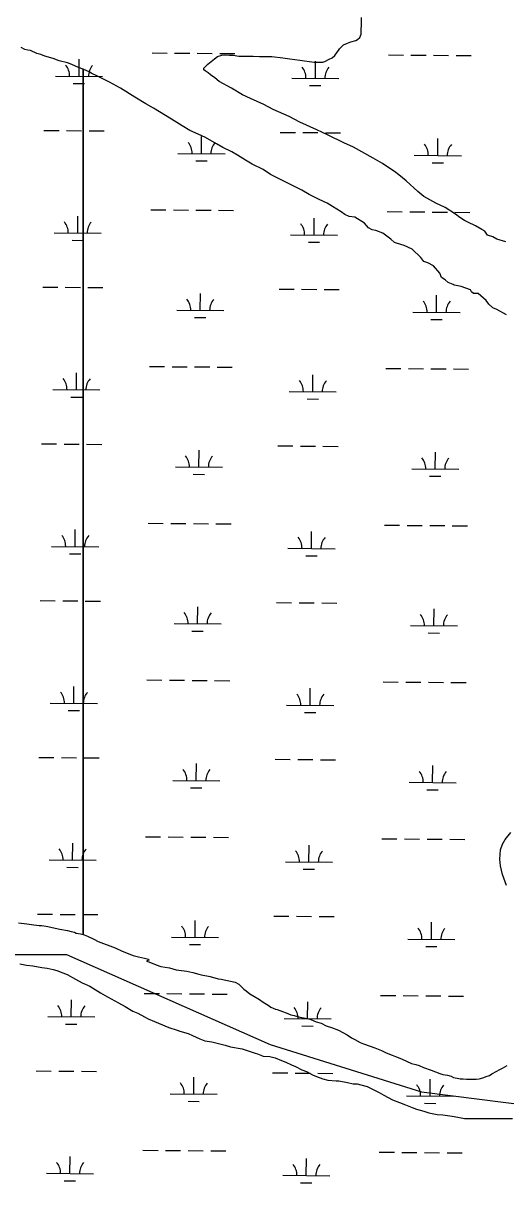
# Model space of a CAD drawing. Extents: x 3271442 to 3309282, y 752266 to 777610.
# Drawn here: x 3300185 to 3301210, y 766165 to 768626 of the extents above; entities that cross this region are included whole.
import ezdxf

# ---------------------------------------------------------------- set-up
doc = ezdxf.new("R2010")
doc.units = 0
for name, color, linetype in [('V-SITE-VEGE', 7, 'Continuous'), ('V-UTIL-LINE', 7, 'Continuous'), ('V-WETL-SWMP', 7, 'Continuous')]:
    doc.layers.add(name, color=color, linetype=linetype)

msp = doc.modelspace()

# ---------------------------------------------------------------- linework, layer by layer
at = {"layer": 'V-SITE-VEGE'}
for points in [[(3301210.4, 768162), (3301191.4, 768167.8), (3301182.3, 768172.8), (3301171.5, 768176.1), (3301165.7, 768184.4), (3301159.1, 768187.7), (3301145.9, 768196), (3301129.3, 768203.5), (3301122.7, 768206.8), (3301112.8, 768213.5), (3301103.6, 768220.9), (3301081.3, 768235), (3301061.4, 768244.2), (3301035.8, 768258.3), (3301023.4, 768269), (3300998.5, 768291.4), (3300982.8, 768303.9), (3300973.7, 768311.3), (3300955.5, 768323), (3300948.1, 768327.9), (3300928.2, 768339.5), (3300886.8, 768362.8), (3300866.1, 768371.9), (3300833, 768388.5), (3300809, 768399.3), (3300772.6, 768415.9), (3300750.2, 768427.5), (3300716.3, 768442.5), (3300696.4, 768453.3), (3300668.3, 768465.7), (3300650.9, 768474), (3300627.7, 768488.1), (3300601.2, 768502.2), (3300592.1, 768509.7), (3300583, 768516.3), (3300578, 768520.5), (3300571.4, 768524.6), (3300568.9, 768527.1), (3300568.9, 768530.4), (3300577.2, 768538.7), (3300591.3, 768550.3), (3300598, 768555.2), (3300607.1, 768557.7), (3300613.7, 768558.5), (3300623.6, 768557.7), (3300631.1, 768557.7), (3300643.5, 768556), (3300673.3, 768556), (3300687.4, 768555.1), (3300713.1, 768555.1), (3300736.3, 768552.6), (3300751.2, 768550.1), (3300772.7, 768547.6), (3300803.3, 768543.4), (3300821.6, 768543.4), (3300825.7, 768544.2), (3300834.8, 768549.2), (3300841.5, 768552.5), (3300847.3, 768557.5), (3300852.2, 768564.1), (3300854.7, 768568.2), (3300857.2, 768571.5), (3300865.5, 768579.8), (3300873.8, 768583.1), (3300881.2, 768586.4), (3300892, 768588.9), (3300895.3, 768591.4), (3300900.3, 768595.5), (3300902.8, 768602.9), (3300902.8, 768608.7), (3300903.6, 768625.3), (3300903.7, 768637.7)], [(3300175.3, 766716.4), (3300193.1, 766714.3), (3300208.1, 766712.3), (3300219, 766710.9), (3300224.4, 766710.9), (3300234, 766709.5), (3300263.3, 766703.3), (3300279.6, 766700.6), (3300287.1, 766698.5), (3300293.9, 766696.5), (3300298, 766694.4), (3300306.9, 766693.1), (3300312.3, 766691.6), (3300312.3, 768528.6), (3300302.4, 768531.9), (3300288.4, 768538.5), (3300279.3, 768541.9), (3300261.9, 768546), (3300248.6, 768551), (3300231.2, 768556), (3300223, 768559.3), (3300213.9, 768561.8), (3300200.6, 768567.6), (3300194.8, 768568.5), (3300189, 768570.1), (3300180.7, 768574.3)], [(3300312.3, 768528.6), (3300312.3, 766691.6), (3300314.4, 766691), (3300321.9, 766688.3), (3300335.5, 766682.1), (3300344.4, 766677.3), (3300380.5, 766663.7), (3300395.5, 766656.8), (3300418.6, 766647.3), (3300430.2, 766644.5), (3300443.2, 766641.8), (3300451.3, 766639.7), (3300452, 766637.7), (3300450, 766637), (3300447.2, 766635), (3300452, 766633.6), (3300467.7, 766627.5), (3300477.2, 766624), (3300495.6, 766621.3), (3300509.9, 766617.2), (3300533.1, 766613.7), (3300545.4, 766611), (3300558.3, 766607.6), (3300566.5, 766605.5), (3300575.4, 766604.2), (3300582.2, 766602.8), (3300599.2, 766598), (3300606, 766597.3), (3300625.8, 766592.5), (3300635.3, 766590.5), (3300643.5, 766586.4), (3300653.7, 766576.1), (3300658.5, 766572), (3300666.7, 766565.9), (3300674.8, 766561.1), (3300687.1, 766553.6), (3300694.6, 766548.1), (3300705.5, 766542), (3300710.9, 766537.9), (3300721.2, 766533.1), (3300724.6, 766532.4), (3300736.2, 766528.3), (3300743.6, 766525.6), (3300753.9, 766521.5), (3300760.7, 766520.1), (3300773, 766516.7), (3300789.3, 766513.3), (3300796.1, 766511.2), (3300807.7, 766506.4), (3300817.9, 766503.7), (3300828.8, 766498.2), (3300839.7, 766494.8), (3300854.7, 766488.7), (3300864.3, 766483.9), (3300873.1, 766479.1), (3300882.7, 766472.3), (3300889.5, 766468.9), (3300901, 766462.7), (3300907.9, 766460), (3300922.2, 766455.2), (3300931.7, 766451.1), (3300946, 766445.6), (3300956.2, 766440.8), (3300968.5, 766436.1), (3300976, 766432.6), (3300988.9, 766427.8), (3301010.1, 766418.3), (3301018.9, 766415.6), (3301026.4, 766413.5), (3301035.3, 766409.4), (3301051.6, 766403.9), (3301070, 766397.1), (3301076.2, 766395), (3301086.4, 766393), (3301093.9, 766390.9), (3301099.3, 766388.2), (3301110.2, 766386.1), (3301113, 766385.5), (3301119.8, 766385.5), (3301126.6, 766384.8), (3301147, 766384.7), (3301153.9, 766385.4), (3301156.6, 766386.1), (3301163.4, 766388.1), (3301168.2, 766390.2), (3301175.7, 766392.9), (3301180.5, 766396.3), (3301191.4, 766401.7), (3301196.2, 766404.5), (3301203, 766408.5), (3301213.2, 766414)], [(3300736.2, 768292.1), (3300710.5, 768304.5), (3300694.8, 768315.3), (3300671.6, 768327), (3300657.5, 768335.2), (3300640.2, 768346), (3300628.6, 768352.7), (3300609.5, 768361.8), (3300595.5, 768370.1), (3300572.3, 768383.4), (3300556.6, 768390), (3300539.2, 768398.3), (3300522.6, 768408.3), (3300500.3, 768422.4), (3300462.2, 768445.6), (3300445.6, 768454.7), (3300422.5, 768468.8), (3300391.8, 768487.9), (3300368.7, 768500.4), (3300361.2, 768504.5), (3300343, 768513.6), (3300329.8, 768519.5), (3300326.5, 768521.9), (3300312.4, 768528.6), (3300312.3, 768528.6)], [(3301211.3, 768006.7), (3301191.4, 768018.3), (3301182.3, 768021.6), (3301174, 768029.9), (3301168.2, 768037.4), (3301151.7, 768052.3), (3301141.7, 768052.3), (3301137.6, 768055.6), (3301135.1, 768059.8), (3301115.3, 768067.2), (3301104.5, 768068.9), (3301100.4, 768069.8), (3301098.7, 768071.4), (3301087.9, 768075.6), (3301081.3, 768081.4), (3301073.9, 768086.3), (3301069.7, 768095.5), (3301056.5, 768111.2), (3301044.9, 768117), (3301035.8, 768120.3), (3301030, 768128.6), (3301011, 768146), (3300994.4, 768154.3), (3300977.9, 768159.3), (3300973.7, 768160.2), (3300966.3, 768167.6), (3300948.9, 768180.1), (3300934, 768185.9), (3300926.6, 768187.5), (3300918.3, 768191.7), (3300910, 768201.6), (3300889.3, 768214.1), (3300877.7, 768215.8), (3300868.6, 768219.9), (3300860.3, 768225.7), (3300842.1, 768236.5), (3300830.5, 768244), (3300814, 768251.4), (3300792.5, 768262.2), (3300776.7, 768271.3), (3300752.7, 768283.8), (3300736.2, 768292.1)], [(3301211.3, 766795.7), (3301203.2, 766819.3), (3301198.6, 766837.4), (3301197.7, 766851.7), (3301198.8, 766871.7), (3301203.1, 766883.4), (3301209, 766893.3), (3301220.5, 766908.3)], [(3300177.8, 766629.8), (3300192.1, 766627.1), (3300205.8, 766625), (3300224.8, 766621.6), (3300236.4, 766620.2), (3300248.7, 766617.5), (3300256.9, 766615.4), (3300269.1, 766610.7)], [(3300269.1, 766610.7), (3300278.7, 766606.6), (3300296.4, 766597), (3300310.7, 766589.5), (3300327.1, 766582), (3300349.5, 766568.3), (3300364.5, 766559.4), (3300387.7, 766547.1), (3300402, 766538.9), (3300418.3, 766529.4), (3300428.6, 766524.6), (3300442.9, 766517.1), (3300451, 766513), (3300464, 766507.5), (3300472.9, 766503.4), (3300494.7, 766494.5), (3300512.4, 766489.1), (3300517.8, 766487), (3300535.5, 766481.5), (3300545.1, 766477.4), (3300560.1, 766470.6), (3300571, 766466.5), (3300586, 766463.8), (3300596.9, 766461), (3300613.9, 766456.9), (3300625.5, 766453.5), (3300650, 766449.4), (3300665, 766444.6), (3300678, 766439.8), (3300682.7, 766438.4), (3300689.6, 766435.7), (3300691.6, 766435), (3300695, 766433.7), (3300709.3, 766433), (3300720.2, 766430.2), (3300733.8, 766424.1), (3300742.7, 766420.6), (3300755, 766415.2), (3300763.8, 766411.8), (3300776.8, 766404.9), (3300787, 766400.8), (3300799.9, 766394), (3300808.1, 766390.6), (3300821.7, 766385.8), (3300832, 766382.4), (3300849.7, 766381), (3300855.8, 766381), (3300874.2, 766377.6), (3300885.8, 766374.8), (3300894.7, 766374.8), (3300902.2, 766372.8), (3300915.8, 766369.3), (3300925.3, 766364.6), (3300941, 766356.4), (3300951.2, 766350.9), (3300969.6, 766341.3), (3300984.6, 766335.2), (3300996.9, 766330.4), (3301011.2, 766324.9), (3301020.7, 766321.5), (3301036.4, 766316.7), (3301046.6, 766313.3), (3301064.3, 766309.9), (3301076.6, 766309.2), (3301096.4, 766306.4), (3301108, 766304.4), (3301122.3, 766301.6), (3301160.4, 766301.6), (3301224.5, 766301.5)]]:
    msp.add_lwpolyline(points, dxfattribs=at)
at = {"layer": 'V-UTIL-LINE'}
msp.add_lwpolyline([(3298497.6, 766669.4), (3299624.5, 766649.3), (3300277.5, 766649.3), (3300709.5, 766458.4), (3301030.9, 766357.9), (3301272, 766327.8), (3301593.5, 766368), (3301945.1, 766408.2), (3302296.7, 766448.3), (3302628.2, 766478.5), (3303421.8, 766729.6), (3304054.7, 766930.5), (3304968.8, 767201.8), (3305370.6, 767332.4), (3306174.3, 767623.7), (3306515.8, 767724.1), (3306837.3, 767804.5), (3307028.2, 767874.8)], dxfattribs=at)
at = {"layer": 'V-WETL-SWMP'}
for p, q in [((3300458.8, 768562.6), (3300490.8, 768562.4)), ((3300506.8, 768562.3), (3300538.8, 768562)), ((3300554.8, 768561.9), (3300586.8, 768561.6)), ((3300602.8, 768561.5), (3300634.8, 768561.2)), ((3300303.8, 768513.2), (3300304.1, 768549.2)), ((3300805.7, 768509), (3300806, 768545)), ((3300960.7, 768558.5), (3300992.7, 768558.3)), ((3301008.7, 768558.1), (3301040.7, 768557.9)), ((3301056.7, 768557.7), (3301088.7, 768557.5)), ((3301104.7, 768557.3), (3301136.7, 768557.1)), ((3300253.8, 768513.6), (3300353.8, 768512.8)), ((3300291.7, 768497.9), (3300315.7, 768497.7)), ((3300755.7, 768509.5), (3300855.7, 768508.6)), ((3300793.6, 768493.7), (3300817.6, 768493.5)), ((3300229.4, 768398.4), (3300261.4, 768398.1)), ((3300277.4, 768398), (3300309.4, 768397.7)), ((3300325.4, 768397.6), (3300357.4, 768397.3)), ((3300731.3, 768394.2), (3300763.3, 768394)), ((3300779.3, 768393.8), (3300811.3, 768393.6)), ((3300827.3, 768393.4), (3300859.3, 768393.2)), ((3300563.9, 768349.2), (3300564.2, 768385.2)), ((3301065.8, 768345), (3301066.1, 768381)), ((3300513.9, 768349.6), (3300613.9, 768348.8)), ((3301015.8, 768345.5), (3301115.8, 768344.6)), ((3300551.8, 768333.8), (3300575.8, 768333.6)), ((3301053.7, 768329.7), (3301077.7, 768329.5)), ((3300301.1, 768180.5), (3300301.4, 768216.5)), ((3300456.1, 768230), (3300488.1, 768229.7)), ((3300504.1, 768229.6), (3300536.1, 768229.3)), ((3300552.1, 768229.2), (3300584.1, 768228.9)), ((3300600.1, 768228.8), (3300632.1, 768228.5)), ((3300958, 768225.9), (3300990, 768225.6)), ((3301006, 768225.5), (3301038, 768225.2)), ((3301054, 768225.1), (3301086, 768224.8)), ((3301102, 768224.7), (3301134, 768224.4)), ((3300803, 768176.4), (3300803.2, 768212.4)), ((3300251.1, 768180.9), (3300351.1, 768180.1)), ((3300753, 768176.8), (3300853, 768176)), ((3300288.9, 768165.2), (3300312.9, 768165)), ((3300790.8, 768161.1), (3300814.8, 768160.9)), ((3300226.7, 768065.7), (3300258.7, 768065.4)), ((3300274.7, 768065.3), (3300306.7, 768065)), ((3300322.7, 768064.9), (3300354.7, 768064.6)), ((3300561.2, 768016.5), (3300561.5, 768052.5)), ((3300728.6, 768061.6), (3300760.6, 768061.3)), ((3300776.6, 768061.2), (3300808.6, 768060.9)), ((3300824.6, 768060.8), (3300856.6, 768060.5)), ((3301063, 768012.4), (3301063.3, 768048.4)), ((3300511.2, 768016.9), (3300611.2, 768016.1)), ((3300549, 768001.2), (3300573, 768001)), ((3301013, 768012.8), (3301113, 768012)), ((3301050.9, 767997), (3301074.9, 767996.8)), ((3300453.3, 767897.3), (3300485.3, 767897.1)), ((3300501.3, 767896.9), (3300533.3, 767896.7)), ((3300549.3, 767896.5), (3300581.3, 767896.3)), ((3300597.3, 767896.1), (3300629.3, 767895.9)), ((3300298.3, 767847.9), (3300298.6, 767883.9)), ((3300800.2, 767843.7), (3300800.5, 767879.7)), ((3300955.2, 767893.2), (3300987.2, 767892.9)), ((3301003.2, 767892.8), (3301035.2, 767892.5)), ((3301051.2, 767892.4), (3301083.2, 767892.1)), ((3301099.2, 767892), (3301131.2, 767891.7)), ((3300248.3, 767848.3), (3300348.3, 767847.4)), ((3300286.2, 767832.5), (3300310.2, 767832.3)), ((3300750.2, 767844.1), (3300850.2, 767843.3)), ((3300788.1, 767828.4), (3300812.1, 767828.2)), ((3300224, 767733), (3300256, 767732.8)), ((3300272, 767732.6), (3300304, 767732.4)), ((3300320, 767732.2), (3300352, 767732)), ((3300725.9, 767728.9), (3300757.9, 767728.6)), ((3300773.9, 767728.5), (3300805.9, 767728.2)), ((3300821.9, 767728.1), (3300853.9, 767727.8)), ((3300558.4, 767683.8), (3300558.7, 767719.8)), ((3301060.3, 767679.7), (3301060.6, 767715.7)), ((3300508.4, 767684.3), (3300608.4, 767683.4)), ((3301010.3, 767680.1), (3301110.3, 767679.3)), ((3300546.3, 767668.5), (3300570.3, 767668.3)), ((3301048.2, 767664.4), (3301072.2, 767664.2)), ((3300450.6, 767564.7), (3300482.6, 767564.4)), ((3300498.6, 767564.3), (3300530.6, 767564)), ((3300546.6, 767563.9), (3300578.6, 767563.6)), ((3300594.6, 767563.5), (3300626.6, 767563.2)), ((3300952.5, 767560.5), (3300984.5, 767560.3)), ((3301000.5, 767560.1), (3301032.5, 767559.9)), ((3301048.5, 767559.7), (3301080.5, 767559.5)), ((3301096.5, 767559.3), (3301128.5, 767559.1)), ((3300295.6, 767515.2), (3300295.9, 767551.2)), ((3300797.5, 767511.1), (3300797.8, 767547.1)), ((3300245.6, 767515.6), (3300345.6, 767514.8)), ((3300747.5, 767511.5), (3300847.5, 767510.6)), ((3300283.5, 767499.9), (3300307.5, 767499.7)), ((3300785.3, 767495.7), (3300809.3, 767495.5)), ((3300221.2, 767400.4), (3300253.2, 767400.1)), ((3300269.2, 767400), (3300301.2, 767399.7)), ((3300317.2, 767399.6), (3300349.2, 767399.3)), ((3300555.7, 767351.2), (3300556, 767387.2)), ((3300723.1, 767396.2), (3300755.1, 767396)), ((3300771.1, 767395.8), (3300803.1, 767395.6)), ((3300819.1, 767395.4), (3300851.1, 767395.2)), ((3301057.6, 767347), (3301057.9, 767383)), ((3300505.7, 767351.6), (3300605.7, 767350.8)), ((3300543.5, 767335.9), (3300567.5, 767335.7)), ((3301007.6, 767347.5), (3301107.6, 767346.6)), ((3301045.4, 767331.7), (3301069.4, 767331.5)), ((3300447.8, 767232), (3300479.8, 767231.7)), ((3300495.8, 767231.6), (3300527.8, 767231.3)), ((3300292.8, 767182.5), (3300293.1, 767218.5)), ((3300543.8, 767231.2), (3300575.8, 767230.9)), ((3300591.8, 767230.8), (3300623.8, 767230.5)), ((3300794.7, 767178.4), (3300795, 767214.4)), ((3300949.7, 767227.9), (3300981.7, 767227.6)), ((3300997.7, 767227.5), (3301029.7, 767227.2)), ((3301045.7, 767227.1), (3301077.7, 767226.8)), ((3301093.7, 767226.7), (3301125.7, 767226.4)), ((3300242.8, 767182.9), (3300342.8, 767182.1)), ((3300280.7, 767167.2), (3300304.7, 767167)), ((3300744.7, 767178.8), (3300844.7, 767178)), ((3300782.6, 767163.1), (3300806.6, 767162.9)), ((3300218.5, 767067.7), (3300250.5, 767067.4)), ((3300266.5, 767067.3), (3300298.5, 767067)), ((3300314.5, 767066.9), (3300346.5, 767066.7)), ((3300720.4, 767063.6), (3300752.4, 767063.3)), ((3300768.4, 767063.2), (3300800.4, 767062.9)), ((3300816.4, 767062.8), (3300848.4, 767062.5)), ((3300552.9, 767018.5), (3300553.2, 767054.5)), ((3301054.8, 767014.4), (3301055.1, 767050.4)), ((3300502.9, 767018.9), (3300602.9, 767018.1)), ((3301004.8, 767014.8), (3301104.8, 767014)), ((3300540.8, 767003.2), (3300564.8, 767003)), ((3301042.7, 766999.1), (3301066.7, 766998.9)), ((3300445.1, 766899.3), (3300477.1, 766899.1)), ((3300493.1, 766898.9), (3300525.1, 766898.7)), ((3300541.1, 766898.5), (3300573.1, 766898.3)), ((3300589.1, 766898.1), (3300621.1, 766897.9)), ((3300947, 766895.2), (3300979, 766894.9)), ((3300995, 766894.8), (3301027, 766894.5)), ((3301043, 766894.4), (3301075, 766894.1)), ((3301091, 766894), (3301123, 766893.7)), ((3300290.1, 766849.9), (3300290.4, 766885.9)), ((3300792, 766845.7), (3300792.3, 766881.7)), ((3300240.1, 766850.3), (3300340.1, 766849.5)), ((3300742, 766846.1), (3300842, 766845.3)), ((3300278, 766834.5), (3300302, 766834.3)), ((3300779.9, 766830.4), (3300803.9, 766830.2)), ((3300215.7, 766735), (3300247.7, 766734.8)), ((3300263.7, 766734.6), (3300295.7, 766734.4)), ((3300311.7, 766734.3), (3300343.7, 766734)), ((3300550.2, 766685.9), (3300550.5, 766721.9)), ((3300717.6, 766730.9), (3300749.6, 766730.6)), ((3300765.6, 766730.5), (3300797.6, 766730.2)), ((3300813.6, 766730.1), (3300845.6, 766729.9)), ((3301052.1, 766681.7), (3301052.4, 766717.7)), ((3300500.2, 766686.3), (3300600.2, 766685.4)), ((3300538.1, 766670.5), (3300562.1, 766670.3)), ((3301002.1, 766682.1), (3301102.1, 766681.3)), ((3301040, 766666.4), (3301064, 766666.2)), ((3300287.4, 766517.2), (3300287.7, 766553.2)), ((3300442.4, 766566.7), (3300474.4, 766566.4)), ((3300490.4, 766566.3), (3300522.4, 766566)), ((3300538.4, 766565.9), (3300570.4, 766565.6)), ((3300586.4, 766565.5), (3300618.4, 766565.2)), ((3300789.3, 766513.1), (3300789.5, 766549.1)), ((3300944.3, 766562.5), (3300976.3, 766562.3)), ((3300992.3, 766562.1), (3301024.3, 766561.9)), ((3301040.3, 766561.7), (3301072.3, 766561.5)), ((3301088.3, 766561.3), (3301120.2, 766561.1)), ((3300237.4, 766517.6), (3300337.4, 766516.8)), ((3300275.2, 766501.9), (3300299.2, 766501.7)), ((3300739.3, 766513.5), (3300839.2, 766512.7)), ((3300777.1, 766497.7), (3300801.1, 766497.5)), ((3300213, 766402.4), (3300245, 766402.1)), ((3300261, 766402), (3300293, 766401.7)), ((3300309, 766401.6), (3300341, 766401.3)), ((3300714.9, 766398.2), (3300746.9, 766398)), ((3300762.9, 766397.8), (3300794.9, 766397.6)), ((3300810.9, 766397.5), (3300842.9, 766397.2)), ((3300547.5, 766353.2), (3300547.8, 766389.2)), ((3301049.3, 766349.1), (3301049.6, 766385.1)), ((3300497.5, 766353.6), (3300597.5, 766352.8)), ((3300999.3, 766349.5), (3301099.3, 766348.6)), ((3300535.3, 766337.9), (3300559.3, 766337.7)), ((3301037.2, 766333.7), (3301061.2, 766333.5)), ((3300439.6, 766234), (3300471.6, 766233.7)), ((3300487.6, 766233.6), (3300519.6, 766233.3)), ((3300535.6, 766233.2), (3300567.6, 766233)), ((3300583.6, 766232.8), (3300615.6, 766232.6)), ((3300941.5, 766229.9), (3300973.5, 766229.6)), ((3300989.5, 766229.5), (3301021.5, 766229.2)), ((3301037.5, 766229.1), (3301069.5, 766228.8)), ((3301085.5, 766228.7), (3301117.5, 766228.4)), ((3300284.6, 766184.5), (3300284.9, 766220.5)), ((3300786.5, 766180.4), (3300786.8, 766216.4)), ((3300234.6, 766185), (3300334.6, 766184.1)), ((3300736.5, 766180.8), (3300836.5, 766180)), ((3300272.5, 766169.2), (3300296.5, 766169)), ((3300774.4, 766165.1), (3300798.4, 766164.9))]:
    msp.add_line(p, q, dxfattribs=at)
msp.add_lwpolyline([(3301211.3, 766795.7), (3301203.2, 766819.3), (3301198.6, 766837.4), (3301197.7, 766851.7), (3301198.8, 766871.7), (3301203.1, 766883.4), (3301209, 766893.3), (3301220.5, 766908.3)], dxfattribs=at)
for centre, start, end in [((3300248.6, 768514.1), 358.7563, 40.2999), ((3300359, 768513.2), 138.7563, 180.2999), ((3300750.5, 768510), 358.7563, 40.2999), ((3300860.9, 768509.1), 138.7563, 180.2999), ((3300508.7, 768350.1), 358.7563, 40.2999), ((3300619.1, 768349.2), 138.7563, 180.2999), ((3301010.5, 768346), 358.7563, 40.2999), ((3301121, 768345.1), 138.7563, 180.2999), ((3300245.8, 768181.4), 358.7563, 40.2999), ((3300356.3, 768180.5), 138.7563, 180.2999), ((3300747.7, 768177.3), 358.7563, 40.2999), ((3300858.2, 768176.4), 138.7563, 180.2999), ((3300505.9, 768017.4), 358.7563, 40.2999), ((3300616.4, 768016.5), 138.7563, 180.2999), ((3301007.8, 768013.3), 358.7563, 40.2999), ((3301118.3, 768012.4), 138.7563, 180.2999), ((3300243.1, 767848.8), 358.7563, 40.2999), ((3300353.6, 767847.9), 138.7563, 180.2999), ((3300745, 767844.7), 358.7563, 40.2999), ((3300855.5, 767843.7), 138.7563, 180.2999), ((3300503.2, 767684.8), 358.7563, 40.2999), ((3300613.7, 767683.9), 138.7563, 180.2999), ((3301005.1, 767680.6), 358.7563, 40.2999), ((3301115.6, 767679.7), 138.7563, 180.2999), ((3300240.3, 767516.1), 358.7563, 40.2999), ((3300350.8, 767515.2), 138.7563, 180.2999), ((3300742.2, 767512), 358.7563, 40.2999), ((3300852.7, 767511.1), 138.7563, 180.2999), ((3300500.4, 767352.1), 358.7563, 40.2999), ((3300610.9, 767351.2), 138.7563, 180.2999), ((3301002.3, 767348), 358.7563, 40.2999), ((3301112.8, 767347.1), 138.7563, 180.2999), ((3300237.6, 767183.5), 358.7563, 40.2999), ((3300348.1, 767182.5), 138.7563, 180.2999), ((3300739.5, 767179.3), 358.7563, 40.2999), ((3300850, 767178.4), 138.7563, 180.2999), ((3300497.7, 767019.4), 358.7563, 40.2999), ((3300608.2, 767018.5), 138.7563, 180.2999), ((3300999.6, 767015.3), 358.7563, 40.2999), ((3301110.1, 767014.4), 138.7563, 180.2999), ((3300234.9, 766850.8), 358.7563, 40.2999), ((3300345.3, 766849.9), 138.7563, 180.2999), ((3300736.8, 766846.7), 358.7563, 40.2999), ((3300847.2, 766845.8), 138.7563, 180.2999), ((3300495, 766686.8), 358.7563, 40.2999), ((3300605.4, 766685.9), 138.7563, 180.2999), ((3300996.8, 766682.7), 358.7563, 40.2999), ((3301107.3, 766681.7), 138.7563, 180.2999), ((3300232.1, 766518.1), 358.7563, 40.2999), ((3300342.6, 766517.2), 138.7563, 180.2999), ((3300734, 766514), 358.7563, 40.2999), ((3300844.5, 766513.1), 138.7563, 180.2999), ((3300492.2, 766354.1), 358.7563, 40.2999), ((3300602.7, 766353.2), 138.7563, 180.2999), ((3300994.1, 766350), 358.7563, 40.2999), ((3301104.6, 766349.1), 138.7563, 180.2999), ((3300229.4, 766185.5), 358.7563, 40.2999), ((3300339.9, 766184.6), 138.7563, 180.2999), ((3300731.3, 766181.3), 358.7563, 40.2999), ((3300841.8, 766180.4), 138.7563, 180.2999)]:
    msp.add_arc(centre, 35.2, start, end, dxfattribs=at)

doc.saveas('drawing.dxf')
